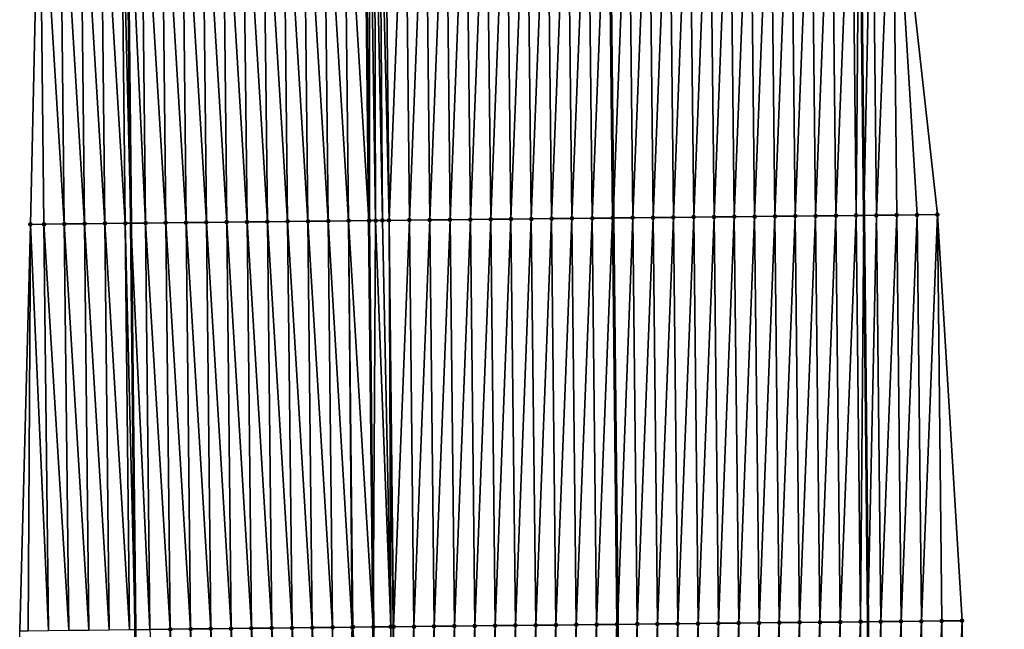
# Model space of a CAD drawing. Header units: feet. Extents: x 2010743 to 2022806, y 818705 to 837694.
# Tile 384 of 531: x 2011444 to 2011492, y 831813 to 831843. Entities that reach past the tile are written whole.
import ezdxf

# ---------------------------------------------------------------- set-up
doc = ezdxf.new("R2010")
doc.units = ezdxf.units.FT
doc.header["$MEASUREMENT"] = 0
for name, color, linetype, lineweight in [('EP_Travel Lane', 172, 'Continuous', 53), ('Road Shots', 141, 'Continuous', 100), ('STRIPING', 60, 'Continuous', 53)]:
    doc.layers.add(name, color=color, linetype=linetype, lineweight=lineweight)
doc.layers.add('I-77-MM17-21_NB-Surface-Border', color=7, linetype='Continuous')
doc.layers.add('I-77-MM17-21_NB-Surface-TIN', color=7, linetype='Continuous')

msp = doc.modelspace()

# ---------------------------------------------------------------- linework, layer by layer
at = {"layer": 'EP_Travel Lane'}
for points in [[(2011485.177, 831853.756, 323.652), (2011485.386, 831833.761, 324.021), (2011485.594, 831813.765, 324.404), (2011485.803, 831793.769, 324.731), (2011486.011, 831773.773, 325.062), (2011486.219, 831753.777, 325.393), (2011486.428, 831733.78, 325.695), (2011486.636, 831713.784, 326.027), (2011486.845, 831693.787, 326.349), (2011487.054, 831673.783, 326.637), (2011487.264, 831653.786, 326.887), (2011487.475, 831633.789, 327.138), (2011487.685, 831613.791, 327.377)], [(2011449.072, 831853.371, 323.961), (2011449.288, 831833.375, 324.312), (2011449.505, 831813.379, 324.656), (2011449.721, 831793.383, 324.965), (2011449.937, 831773.387, 325.292), (2011450.153, 831753.391, 325.644), (2011450.37, 831733.395, 325.962), (2011450.586, 831713.398, 326.256), (2011450.802, 831693.401, 326.543), (2011451.015, 831673.411, 326.849), (2011451.223, 831653.414, 327.141), (2011451.431, 831633.417, 327.406), (2011451.639, 831613.419, 327.638), (2011451.846, 831593.421, 327.826), (2011452.054, 831573.423, 328.022), (2011452.262, 831553.425, 328.205), (2011452.47, 831533.427, 328.378), (2011452.678, 831513.429, 328.569), (2011452.886, 831493.431, 328.729), (2011453.097, 831473.428, 328.901), (2011453.312, 831453.43, 329.063), (2011453.527, 831433.432, 329.189), (2011453.743, 831413.433, 329.309), (2011453.958, 831393.434, 329.386)]]:
    msp.add_polyline3d(points, dxfattribs=at)
at = {"layer": 'I-77-MM17-21_NB-Surface-Border', "color": 3, "linetype": 'Continuous', "lineweight": -3}
for points in [[(2011486.798, 831853.773, 323.598), (2011489.014, 831833.797, 323.882), (2011490.23, 831813.812, 324.215), (2011490.446, 831793.816, 324.555), (2011490.662, 831773.82, 324.901), (2011491.879, 831753.835, 325.197), (2011492.095, 831733.838, 325.503), (2011492.311, 831713.842, 325.837), (2011491.527, 831693.835, 326.185), (2011491.74, 831673.83, 326.475), (2011490.948, 831653.823, 326.767), (2011490.156, 831633.816, 327.056), (2011491.364, 831613.828, 327.263)], [(2011449.089, 831393.381, 329.278), (2011448.504, 831413.376, 329.184), (2011448.125, 831433.373, 329.067), (2011448.04, 831453.373, 328.947), (2011447.825, 831473.371, 328.783), (2011447.614, 831493.374, 328.614), (2011447.406, 831513.373, 328.441), (2011447.198, 831533.371, 328.26), (2011446.99, 831553.369, 328.058), (2011446.513, 831573.364, 327.876), (2011446.83, 831593.368, 327.697), (2011446.763, 831613.367, 327.509), (2011446.591, 831633.365, 327.263), (2011446.107, 831653.359, 327), (2011445.466, 831673.352, 326.693), (2011445.53, 831693.342, 326.395), (2011445.314, 831713.338, 326.112), (2011445.097, 831733.335, 325.799), (2011444.881, 831753.331, 325.475), (2011444.665, 831773.327, 325.13), (2011443.905, 831793.317, 324.779), (2011443.82, 831813.315, 324.476), (2011444.348, 831833.319, 324.16), (2011444.795, 831853.322, 323.822)]]:
    msp.add_polyline3d(points, dxfattribs=at)
at = {"layer": 'I-77-MM17-21_NB-Surface-TIN', "color": 128, "linetype": 'Continuous', "lineweight": -3}
for points in [[(2011452.016, 831833.405, 324.36), (2011451.8, 831853.401, 324.002), (2011450.8, 831853.39, 323.99)], [(2011453.016, 831833.416, 324.371), (2011452.8, 831853.412, 324.01), (2011451.8, 831853.401, 324.002)], [(2011452.016, 831833.405, 324.36), (2011453.016, 831833.416, 324.371), (2011451.8, 831853.401, 324.002)], [(2011454.016, 831833.427, 324.383), (2011453.8, 831853.423, 324.023), (2011452.8, 831853.412, 324.01)], [(2011453.016, 831833.416, 324.371), (2011454.016, 831833.427, 324.383), (2011452.8, 831853.412, 324.01)], [(2011455.016, 831833.438, 324.392), (2011454.799, 831853.434, 324.032), (2011453.8, 831853.423, 324.023)], [(2011454.016, 831833.427, 324.383), (2011455.016, 831833.438, 324.392), (2011453.8, 831853.423, 324.023)], [(2011456.016, 831833.449, 324.403), (2011455.799, 831853.445, 324.038), (2011454.799, 831853.434, 324.032)], [(2011455.016, 831833.438, 324.392), (2011456.016, 831833.449, 324.403), (2011454.799, 831853.434, 324.032)], [(2011457.016, 831833.46, 324.415), (2011456.799, 831853.456, 324.05), (2011455.799, 831853.445, 324.038)], [(2011456.016, 831833.449, 324.403), (2011457.016, 831833.46, 324.415), (2011455.799, 831853.445, 324.038)], [(2011458.015, 831833.471, 324.428), (2011457.799, 831853.467, 324.064), (2011456.799, 831853.456, 324.05)], [(2011457.016, 831833.46, 324.415), (2011458.015, 831833.471, 324.428), (2011456.799, 831853.456, 324.05)], [(2011459.015, 831833.482, 324.443), (2011458.799, 831853.478, 324.079), (2011457.799, 831853.467, 324.064)], [(2011458.015, 831833.471, 324.428), (2011459.015, 831833.482, 324.443), (2011457.799, 831853.467, 324.064)], [(2011460.015, 831833.494, 324.463), (2011459.799, 831853.489, 324.096), (2011458.799, 831853.478, 324.079)], [(2011459.015, 831833.482, 324.443), (2011460.015, 831833.494, 324.463), (2011458.799, 831853.478, 324.079)], [(2011459.799, 831853.489, 324.096), (2011461.015, 831833.505, 324.476), (2011460.799, 831853.5, 324.108)], [(2011460.015, 831833.494, 324.463), (2011461.015, 831833.505, 324.476), (2011459.799, 831853.489, 324.096)], [(2011461.047, 831833.505, 324.476), (2011461.042, 831853.503, 324.109), (2011460.799, 831853.5, 324.108)], [(2011461.047, 831833.505, 324.476), (2011460.799, 831853.5, 324.108), (2011461.015, 831833.505, 324.476)], [(2011461.351, 831833.508, 324.477), (2011461.294, 831853.505, 324.11), (2011461.042, 831853.503, 324.109)], [(2011461.047, 831833.505, 324.476), (2011461.351, 831833.508, 324.477), (2011461.042, 831853.503, 324.109)], [(2011461.681, 831833.512, 324.476), (2011461.547, 831853.508, 324.109), (2011461.294, 831853.505, 324.11)], [(2011461.351, 831833.508, 324.477), (2011461.681, 831833.512, 324.476), (2011461.294, 831853.505, 324.11)], [(2011462.015, 831833.515, 324.472), (2011461.799, 831853.511, 324.107), (2011461.547, 831853.508, 324.109)], [(2011461.681, 831833.512, 324.476), (2011462.015, 831833.515, 324.472), (2011461.547, 831853.508, 324.109)], [(2011462.799, 831853.521, 324.09), (2011461.799, 831853.511, 324.107), (2011462.015, 831833.515, 324.472)], [(2011463.015, 831833.526, 324.455), (2011462.799, 831853.521, 324.09), (2011462.015, 831833.515, 324.472)], [(2011463.015, 831833.526, 324.455), (2011463.799, 831853.532, 324.067), (2011462.799, 831853.521, 324.09)], [(2011463.015, 831833.526, 324.455), (2011464.015, 831833.536, 324.433), (2011463.799, 831853.532, 324.067)], [(2011464.015, 831833.536, 324.433), (2011464.799, 831853.542, 324.049), (2011463.799, 831853.532, 324.067)], [(2011464.015, 831833.536, 324.433), (2011465.015, 831833.547, 324.418), (2011464.799, 831853.542, 324.049)], [(2011465.015, 831833.547, 324.418), (2011465.799, 831853.553, 324.03), (2011464.799, 831853.542, 324.049)], [(2011465.015, 831833.547, 324.418), (2011466.015, 831833.557, 324.399), (2011465.799, 831853.553, 324.03)], [(2011466.015, 831833.557, 324.399), (2011466.799, 831853.563, 324.01), (2011465.799, 831853.553, 324.03)], [(2011466.015, 831833.557, 324.399), (2011467.015, 831833.568, 324.379), (2011466.799, 831853.563, 324.01)], [(2011467.015, 831833.568, 324.379), (2011467.799, 831853.574, 323.995), (2011466.799, 831853.563, 324.01)], [(2011467.015, 831833.568, 324.379), (2011468.015, 831833.578, 324.363), (2011467.799, 831853.574, 323.995)], [(2011468.015, 831833.578, 324.363), (2011468.799, 831853.584, 323.977), (2011467.799, 831853.574, 323.995)], [(2011468.015, 831833.578, 324.363), (2011469.015, 831833.589, 324.349), (2011468.799, 831853.584, 323.977)], [(2011469.015, 831833.589, 324.349), (2011469.799, 831853.595, 323.958), (2011468.799, 831853.584, 323.977)], [(2011469.015, 831833.589, 324.349), (2011470.015, 831833.6, 324.333), (2011469.799, 831853.595, 323.958)], [(2011470.015, 831833.6, 324.333), (2011470.799, 831853.606, 323.946), (2011469.799, 831853.595, 323.958)], [(2011470.015, 831833.6, 324.333), (2011471.015, 831833.61, 324.319), (2011470.799, 831853.606, 323.946)], [(2011471.015, 831833.61, 324.319), (2011471.798, 831853.616, 323.932), (2011470.799, 831853.606, 323.946)], [(2011471.015, 831833.61, 324.319), (2011472.015, 831833.621, 324.306), (2011471.798, 831853.616, 323.932)], [(2011472.015, 831833.621, 324.306), (2011472.798, 831853.627, 323.913), (2011471.798, 831853.616, 323.932)], [(2011472.015, 831833.621, 324.306), (2011473.015, 831833.631, 324.288), (2011472.798, 831853.627, 323.913)], [(2011473.015, 831833.631, 324.288), (2011472.836, 831853.627, 323.912), (2011472.798, 831853.627, 323.913)], [(2011473.798, 831853.637, 323.891), (2011472.836, 831853.627, 323.912), (2011473.053, 831833.632, 324.287)], [(2011473.015, 831833.631, 324.288), (2011473.053, 831833.632, 324.287), (2011472.836, 831853.627, 323.912)], [(2011474.015, 831833.642, 324.263), (2011473.798, 831853.637, 323.891), (2011473.053, 831833.632, 324.287)], [(2011474.015, 831833.642, 324.263), (2011474.798, 831853.647, 323.866), (2011473.798, 831853.637, 323.891)], [(2011474.015, 831833.642, 324.263), (2011475.015, 831833.652, 324.236), (2011474.798, 831853.647, 323.866)], [(2011475.015, 831833.652, 324.236), (2011475.798, 831853.658, 323.843), (2011474.798, 831853.647, 323.866)], [(2011475.015, 831833.652, 324.236), (2011476.014, 831833.662, 324.211), (2011475.798, 831853.658, 323.843)], [(2011476.014, 831833.662, 324.211), (2011476.798, 831853.668, 323.826), (2011475.798, 831853.658, 323.843)], [(2011476.014, 831833.662, 324.211), (2011477.014, 831833.673, 324.19), (2011476.798, 831853.668, 323.826)], [(2011477.014, 831833.673, 324.19), (2011477.798, 831853.679, 323.813), (2011476.798, 831853.668, 323.826)], [(2011477.014, 831833.673, 324.19), (2011478.014, 831833.683, 324.171), (2011477.798, 831853.679, 323.813)], [(2011478.014, 831833.683, 324.171), (2011478.798, 831853.69, 323.798), (2011477.798, 831853.679, 323.813)], [(2011478.014, 831833.683, 324.171), (2011479.014, 831833.694, 324.156), (2011478.798, 831853.69, 323.798)], [(2011479.014, 831833.694, 324.156), (2011479.798, 831853.7, 323.779), (2011478.798, 831853.69, 323.798)], [(2011479.014, 831833.694, 324.156), (2011480.014, 831833.704, 324.142), (2011479.798, 831853.7, 323.779)], [(2011480.014, 831833.704, 324.142), (2011480.798, 831853.711, 323.762), (2011479.798, 831853.7, 323.779)], [(2011480.014, 831833.704, 324.142), (2011481.014, 831833.715, 324.129), (2011480.798, 831853.711, 323.762)], [(2011481.014, 831833.715, 324.129), (2011481.798, 831853.721, 323.745), (2011480.798, 831853.711, 323.762)], [(2011481.014, 831833.715, 324.129), (2011482.014, 831833.726, 324.113), (2011481.798, 831853.721, 323.745)], [(2011482.014, 831833.726, 324.113), (2011482.798, 831853.732, 323.722), (2011481.798, 831853.721, 323.745)], [(2011482.014, 831833.726, 324.113), (2011483.014, 831833.736, 324.092), (2011482.798, 831853.732, 323.722)], [(2011483.014, 831833.736, 324.092), (2011483.798, 831853.742, 323.695), (2011482.798, 831853.732, 323.722)], [(2011483.014, 831833.736, 324.092), (2011484.014, 831833.746, 324.066), (2011483.798, 831853.742, 323.695)], [(2011484.014, 831833.746, 324.066), (2011484.798, 831853.752, 323.665), (2011483.798, 831853.742, 323.695)], [(2011484.014, 831833.746, 324.066), (2011485.014, 831833.757, 324.035), (2011484.798, 831853.752, 323.665)], [(2011485.014, 831833.757, 324.035), (2011485.177, 831853.756, 323.652), (2011484.798, 831853.752, 323.665)], [(2011485.014, 831833.757, 324.035), (2011485.386, 831833.761, 324.021), (2011485.177, 831853.756, 323.652)], [(2011485.798, 831853.762, 323.633), (2011485.177, 831853.756, 323.652), (2011485.386, 831833.761, 324.021)], [(2011486.014, 831833.767, 323.997), (2011485.798, 831853.762, 323.633), (2011485.386, 831833.761, 324.021)], [(2011486.014, 831833.767, 323.997), (2011486.798, 831853.773, 323.598), (2011485.798, 831853.762, 323.633)], [(2011486.014, 831833.767, 323.997), (2011487.014, 831833.777, 323.958), (2011486.798, 831853.773, 323.598)], [(2011487.014, 831833.777, 323.958), (2011488.014, 831833.787, 323.919), (2011486.798, 831853.773, 323.598)], [(2011488.014, 831833.787, 323.919), (2011489.014, 831833.797, 323.882), (2011486.798, 831853.773, 323.598)], [(2011444.348, 831833.319, 324.16), (2011445.016, 831833.327, 324.182), (2011444.795, 831853.322, 323.822)], [(2011445.016, 831833.327, 324.182), (2011444.8, 831853.322, 323.822), (2011444.795, 831853.322, 323.822)], [(2011446.016, 831833.338, 324.217), (2011445.8, 831853.334, 323.86), (2011444.8, 831853.322, 323.822)], [(2011445.016, 831833.327, 324.182), (2011446.016, 831833.338, 324.217), (2011444.8, 831853.322, 323.822)], [(2011447.016, 831833.349, 324.244), (2011446.8, 831853.345, 323.9), (2011445.8, 831853.334, 323.86)], [(2011446.016, 831833.338, 324.217), (2011447.016, 831833.349, 324.244), (2011445.8, 831853.334, 323.86)], [(2011448.016, 831833.361, 324.275), (2011447.8, 831853.357, 323.934), (2011446.8, 831853.345, 323.9)], [(2011447.016, 831833.349, 324.244), (2011448.016, 831833.361, 324.275), (2011446.8, 831853.345, 323.9)], [(2011449.016, 831833.372, 324.307), (2011448.8, 831853.368, 323.957), (2011447.8, 831853.357, 323.934)], [(2011448.016, 831833.361, 324.275), (2011449.016, 831833.372, 324.307), (2011447.8, 831853.357, 323.934)], [(2011448.8, 831853.368, 323.957), (2011449.288, 831833.375, 324.312), (2011449.072, 831853.371, 323.961)], [(2011449.016, 831833.372, 324.307), (2011449.288, 831833.375, 324.312), (2011448.8, 831853.368, 323.957)], [(2011450.016, 831833.383, 324.325), (2011449.8, 831853.379, 323.972), (2011449.072, 831853.371, 323.961)], [(2011450.016, 831833.383, 324.325), (2011449.072, 831853.371, 323.961), (2011449.288, 831833.375, 324.312)], [(2011451.016, 831833.394, 324.345), (2011450.8, 831853.39, 323.99), (2011449.8, 831853.379, 323.972)], [(2011450.016, 831833.383, 324.325), (2011451.016, 831833.394, 324.345), (2011449.8, 831853.379, 323.972)], [(2011451.016, 831833.394, 324.345), (2011452.016, 831833.405, 324.36), (2011450.8, 831853.39, 323.99)], [(2011462.098, 831813.518, 324.813), (2011461.681, 831833.512, 324.476), (2011461.351, 831833.508, 324.477)], [(2011462.098, 831813.518, 324.813), (2011462.015, 831833.515, 324.472), (2011461.681, 831833.512, 324.476)], [(2011463.015, 831833.526, 324.455), (2011462.015, 831833.515, 324.472), (2011462.231, 831813.519, 324.813)], [(2011462.098, 831813.518, 324.813), (2011462.211, 831813.519, 324.813), (2011462.015, 831833.515, 324.472)], [(2011462.211, 831813.519, 324.813), (2011462.231, 831813.519, 324.813), (2011462.015, 831833.515, 324.472)], [(2011463.231, 831813.53, 324.799), (2011463.015, 831833.526, 324.455), (2011462.231, 831813.519, 324.813)], [(2011463.231, 831813.53, 324.799), (2011464.015, 831833.536, 324.433), (2011463.015, 831833.526, 324.455)], [(2011463.231, 831813.53, 324.799), (2011464.231, 831813.54, 324.778), (2011464.015, 831833.536, 324.433)], [(2011464.231, 831813.54, 324.778), (2011465.015, 831833.547, 324.418), (2011464.015, 831833.536, 324.433)], [(2011464.231, 831813.54, 324.778), (2011465.231, 831813.551, 324.758), (2011465.015, 831833.547, 324.418)], [(2011465.231, 831813.551, 324.758), (2011466.015, 831833.557, 324.399), (2011465.015, 831833.547, 324.418)], [(2011465.231, 831813.551, 324.758), (2011466.231, 831813.561, 324.739), (2011466.015, 831833.557, 324.399)], [(2011466.231, 831813.561, 324.739), (2011467.015, 831833.568, 324.379), (2011466.015, 831833.557, 324.399)], [(2011466.231, 831813.561, 324.739), (2011467.231, 831813.572, 324.722), (2011467.015, 831833.568, 324.379)], [(2011467.231, 831813.572, 324.722), (2011468.015, 831833.578, 324.363), (2011467.015, 831833.568, 324.379)], [(2011467.231, 831813.572, 324.722), (2011468.231, 831813.583, 324.708), (2011468.015, 831833.578, 324.363)], [(2011468.231, 831813.583, 324.708), (2011469.015, 831833.589, 324.349), (2011468.015, 831833.578, 324.363)], [(2011468.231, 831813.583, 324.708), (2011469.231, 831813.593, 324.688), (2011469.015, 831833.589, 324.349)], [(2011469.231, 831813.593, 324.688), (2011470.015, 831833.6, 324.333), (2011469.015, 831833.589, 324.349)], [(2011469.231, 831813.593, 324.688), (2011470.231, 831813.604, 324.671), (2011470.015, 831833.6, 324.333)], [(2011470.231, 831813.604, 324.671), (2011471.015, 831833.61, 324.319), (2011470.015, 831833.6, 324.333)], [(2011470.231, 831813.604, 324.671), (2011471.231, 831813.614, 324.658), (2011471.015, 831833.61, 324.319)], [(2011471.231, 831813.614, 324.658), (2011472.015, 831833.621, 324.306), (2011471.015, 831833.61, 324.319)], [(2011471.231, 831813.614, 324.658), (2011472.231, 831813.625, 324.646), (2011472.015, 831833.621, 324.306)], [(2011472.231, 831813.625, 324.646), (2011473.015, 831833.631, 324.288), (2011472.015, 831833.621, 324.306)], [(2011472.231, 831813.625, 324.646), (2011473.231, 831813.635, 324.627), (2011473.015, 831833.631, 324.288)], [(2011473.231, 831813.635, 324.627), (2011473.053, 831833.632, 324.287), (2011473.015, 831833.631, 324.288)], [(2011474.015, 831833.642, 324.263), (2011473.053, 831833.632, 324.287), (2011473.269, 831813.636, 324.626)], [(2011473.231, 831813.635, 324.627), (2011473.269, 831813.636, 324.626), (2011473.053, 831833.632, 324.287)], [(2011474.231, 831813.646, 324.621), (2011474.015, 831833.642, 324.263), (2011473.269, 831813.636, 324.626)], [(2011474.231, 831813.646, 324.621), (2011475.015, 831833.652, 324.236), (2011474.015, 831833.642, 324.263)], [(2011474.231, 831813.646, 324.621), (2011475.231, 831813.656, 324.598), (2011475.015, 831833.652, 324.236)], [(2011475.231, 831813.656, 324.598), (2011476.014, 831833.662, 324.211), (2011475.015, 831833.652, 324.236)], [(2011475.231, 831813.656, 324.598), (2011476.231, 831813.667, 324.578), (2011476.014, 831833.662, 324.211)], [(2011476.231, 831813.667, 324.578), (2011477.014, 831833.673, 324.19), (2011476.014, 831833.662, 324.211)], [(2011476.231, 831813.667, 324.578), (2011477.231, 831813.677, 324.563), (2011477.014, 831833.673, 324.19)], [(2011477.231, 831813.677, 324.563), (2011478.014, 831833.683, 324.171), (2011477.014, 831833.673, 324.19)], [(2011477.231, 831813.677, 324.563), (2011478.231, 831813.688, 324.548), (2011478.014, 831833.683, 324.171)], [(2011478.231, 831813.688, 324.548), (2011479.014, 831833.694, 324.156), (2011478.014, 831833.683, 324.171)], [(2011478.231, 831813.688, 324.548), (2011479.231, 831813.699, 324.535), (2011479.014, 831833.694, 324.156)], [(2011479.231, 831813.699, 324.535), (2011480.014, 831833.704, 324.142), (2011479.014, 831833.694, 324.156)], [(2011479.231, 831813.699, 324.535), (2011480.23, 831813.709, 324.523), (2011480.014, 831833.704, 324.142)], [(2011480.23, 831813.709, 324.523), (2011481.014, 831833.715, 324.129), (2011480.014, 831833.704, 324.142)], [(2011480.23, 831813.709, 324.523), (2011481.23, 831813.72, 324.511), (2011481.014, 831833.715, 324.129)], [(2011481.23, 831813.72, 324.511), (2011482.014, 831833.726, 324.113), (2011481.014, 831833.715, 324.129)], [(2011481.23, 831813.72, 324.511), (2011482.23, 831813.73, 324.495), (2011482.014, 831833.726, 324.113)], [(2011482.23, 831813.73, 324.495), (2011483.014, 831833.736, 324.092), (2011482.014, 831833.726, 324.113)], [(2011482.23, 831813.73, 324.495), (2011483.23, 831813.741, 324.476), (2011483.014, 831833.736, 324.092)], [(2011483.23, 831813.741, 324.476), (2011484.014, 831833.746, 324.066), (2011483.014, 831833.736, 324.092)], [(2011483.23, 831813.741, 324.476), (2011484.23, 831813.751, 324.453), (2011484.014, 831833.746, 324.066)], [(2011484.23, 831813.751, 324.453), (2011485.014, 831833.757, 324.035), (2011484.014, 831833.746, 324.066)], [(2011484.23, 831813.751, 324.453), (2011485.23, 831813.762, 324.419), (2011485.014, 831833.757, 324.035)], [(2011485.23, 831813.762, 324.419), (2011485.386, 831833.761, 324.021), (2011485.014, 831833.757, 324.035)], [(2011485.23, 831813.762, 324.419), (2011485.594, 831813.765, 324.404), (2011485.386, 831833.761, 324.021)], [(2011486.014, 831833.767, 323.997), (2011485.386, 831833.761, 324.021), (2011485.594, 831813.765, 324.404)], [(2011486.23, 831813.772, 324.379), (2011486.014, 831833.767, 323.997), (2011485.594, 831813.765, 324.404)], [(2011486.23, 831813.772, 324.379), (2011487.014, 831833.777, 323.958), (2011486.014, 831833.767, 323.997)], [(2011486.23, 831813.772, 324.379), (2011487.23, 831813.782, 324.337), (2011487.014, 831833.777, 323.958)], [(2011487.23, 831813.782, 324.337), (2011488.014, 831833.787, 323.919), (2011487.014, 831833.777, 323.958)], [(2011487.23, 831813.782, 324.337), (2011488.23, 831813.792, 324.294), (2011488.014, 831833.787, 323.919)], [(2011488.23, 831813.792, 324.294), (2011489.014, 831833.797, 323.882), (2011488.014, 831833.787, 323.919)], [(2011488.23, 831813.792, 324.294), (2011489.23, 831813.802, 324.252), (2011489.014, 831833.797, 323.882)], [(2011489.23, 831813.802, 324.252), (2011490.23, 831813.812, 324.215), (2011489.014, 831833.797, 323.882)], [(2011443.82, 831813.315, 324.476), (2011444.233, 831813.319, 324.49), (2011444.348, 831833.319, 324.16)], [(2011444.233, 831813.319, 324.49), (2011445.233, 831813.331, 324.523), (2011444.348, 831833.319, 324.16)], [(2011445.233, 831813.331, 324.523), (2011445.016, 831833.327, 324.182), (2011444.348, 831833.319, 324.16)], [(2011446.232, 831813.342, 324.559), (2011446.016, 831833.338, 324.217), (2011445.016, 831833.327, 324.182)], [(2011445.233, 831813.331, 324.523), (2011446.232, 831813.342, 324.559), (2011445.016, 831833.327, 324.182)], [(2011447.232, 831813.353, 324.584), (2011447.016, 831833.349, 324.244), (2011446.016, 831833.338, 324.217)], [(2011446.232, 831813.342, 324.559), (2011447.232, 831813.353, 324.584), (2011446.016, 831833.338, 324.217)], [(2011448.232, 831813.365, 324.619), (2011448.016, 831833.361, 324.275), (2011447.016, 831833.349, 324.244)], [(2011447.232, 831813.353, 324.584), (2011448.232, 831813.365, 324.619), (2011447.016, 831833.349, 324.244)], [(2011449.232, 831813.376, 324.651), (2011449.016, 831833.372, 324.307), (2011448.016, 831833.361, 324.275)], [(2011448.232, 831813.365, 324.619), (2011449.232, 831813.376, 324.651), (2011448.016, 831833.361, 324.275)], [(2011449.016, 831833.372, 324.307), (2011449.505, 831813.379, 324.656), (2011449.288, 831833.375, 324.312)], [(2011449.232, 831813.376, 324.651), (2011449.505, 831813.379, 324.656), (2011449.016, 831833.372, 324.307)], [(2011450.232, 831813.387, 324.669), (2011450.016, 831833.383, 324.325), (2011449.288, 831833.375, 324.312)], [(2011450.232, 831813.387, 324.669), (2011449.288, 831833.375, 324.312), (2011449.505, 831813.379, 324.656)], [(2011451.232, 831813.398, 324.687), (2011451.016, 831833.394, 324.345), (2011450.016, 831833.383, 324.325)], [(2011450.232, 831813.387, 324.669), (2011451.232, 831813.398, 324.687), (2011450.016, 831833.383, 324.325)], [(2011452.232, 831813.409, 324.7), (2011452.016, 831833.405, 324.36), (2011451.016, 831833.394, 324.345)], [(2011451.232, 831813.398, 324.687), (2011452.232, 831813.409, 324.7), (2011451.016, 831833.394, 324.345)], [(2011453.232, 831813.42, 324.711), (2011453.016, 831833.416, 324.371), (2011452.016, 831833.405, 324.36)], [(2011452.232, 831813.409, 324.7), (2011453.232, 831813.42, 324.711), (2011452.016, 831833.405, 324.36)], [(2011454.232, 831813.431, 324.721), (2011454.016, 831833.427, 324.383), (2011453.016, 831833.416, 324.371)], [(2011453.232, 831813.42, 324.711), (2011454.232, 831813.431, 324.721), (2011453.016, 831833.416, 324.371)], [(2011455.232, 831813.442, 324.73), (2011455.016, 831833.438, 324.392), (2011454.016, 831833.427, 324.383)], [(2011454.232, 831813.431, 324.721), (2011455.232, 831813.442, 324.73), (2011454.016, 831833.427, 324.383)], [(2011456.232, 831813.453, 324.74), (2011456.016, 831833.449, 324.403), (2011455.016, 831833.438, 324.392)], [(2011455.232, 831813.442, 324.73), (2011456.232, 831813.453, 324.74), (2011455.016, 831833.438, 324.392)], [(2011457.232, 831813.464, 324.75), (2011457.016, 831833.46, 324.415), (2011456.016, 831833.449, 324.403)], [(2011456.232, 831813.453, 324.74), (2011457.232, 831813.464, 324.75), (2011456.016, 831833.449, 324.403)], [(2011458.232, 831813.475, 324.764), (2011458.015, 831833.471, 324.428), (2011457.016, 831833.46, 324.415)], [(2011457.232, 831813.464, 324.75), (2011458.232, 831813.475, 324.764), (2011457.016, 831833.46, 324.415)], [(2011459.232, 831813.486, 324.781), (2011459.015, 831833.482, 324.443), (2011458.015, 831833.471, 324.428)], [(2011458.232, 831813.475, 324.764), (2011459.232, 831813.486, 324.781), (2011458.015, 831833.471, 324.428)], [(2011460.201, 831813.497, 324.799), (2011460.015, 831833.494, 324.463), (2011459.015, 831833.482, 324.443)], [(2011459.232, 831813.486, 324.781), (2011460.201, 831813.497, 324.799), (2011459.015, 831833.482, 324.443)], [(2011460.015, 831833.494, 324.463), (2011461.232, 831813.509, 324.806), (2011461.015, 831833.505, 324.476)], [(2011460.232, 831813.498, 324.799), (2011461.232, 831813.509, 324.806), (2011460.015, 831833.494, 324.463)], [(2011460.201, 831813.497, 324.799), (2011460.232, 831813.498, 324.799), (2011460.015, 831833.494, 324.463)], [(2011461.047, 831833.505, 324.476), (2011461.015, 831833.505, 324.476), (2011461.232, 831813.509, 324.806)], [(2011461.047, 831833.505, 324.476), (2011461.232, 831813.509, 324.806), (2011461.351, 831833.508, 324.477)], [(2011462.098, 831813.518, 324.813), (2011461.351, 831833.508, 324.477), (2011461.232, 831813.509, 324.806)], [(2011472.447, 831793.629, 324.98), (2011473.231, 831813.635, 324.627), (2011472.231, 831813.625, 324.646)], [(2011472.447, 831793.629, 324.98), (2011473.447, 831793.639, 324.963), (2011473.231, 831813.635, 324.627)], [(2011473.447, 831793.639, 324.963), (2011473.269, 831813.636, 324.626), (2011473.231, 831813.635, 324.627)], [(2011474.231, 831813.646, 324.621), (2011473.269, 831813.636, 324.626), (2011473.485, 831793.64, 324.962)], [(2011473.447, 831793.639, 324.963), (2011473.485, 831793.64, 324.962), (2011473.269, 831813.636, 324.626)], [(2011474.447, 831793.65, 324.945), (2011474.231, 831813.646, 324.621), (2011473.485, 831793.64, 324.962)], [(2011474.447, 831793.65, 324.945), (2011475.231, 831813.656, 324.598), (2011474.231, 831813.646, 324.621)], [(2011474.447, 831793.65, 324.945), (2011475.447, 831793.66, 324.919), (2011475.231, 831813.656, 324.598)], [(2011475.447, 831793.66, 324.919), (2011476.231, 831813.667, 324.578), (2011475.231, 831813.656, 324.598)], [(2011475.447, 831793.66, 324.919), (2011476.447, 831793.671, 324.902), (2011476.231, 831813.667, 324.578)], [(2011476.447, 831793.671, 324.902), (2011477.231, 831813.677, 324.563), (2011476.231, 831813.667, 324.578)], [(2011476.447, 831793.671, 324.902), (2011477.447, 831793.681, 324.89), (2011477.231, 831813.677, 324.563)], [(2011477.447, 831793.681, 324.89), (2011478.231, 831813.688, 324.548), (2011477.231, 831813.677, 324.563)], [(2011477.447, 831793.681, 324.89), (2011478.447, 831793.692, 324.874), (2011478.231, 831813.688, 324.548)], [(2011478.447, 831793.692, 324.874), (2011479.231, 831813.699, 324.535), (2011478.231, 831813.688, 324.548)], [(2011478.447, 831793.692, 324.874), (2011479.447, 831793.702, 324.861), (2011479.231, 831813.699, 324.535)], [(2011479.447, 831793.702, 324.861), (2011480.23, 831813.709, 324.523), (2011479.231, 831813.699, 324.535)], [(2011479.447, 831793.702, 324.861), (2011480.447, 831793.713, 324.85), (2011480.23, 831813.709, 324.523)], [(2011480.447, 831793.713, 324.85), (2011481.23, 831813.72, 324.511), (2011480.23, 831813.709, 324.523)], [(2011480.447, 831793.713, 324.85), (2011481.447, 831793.724, 324.838), (2011481.23, 831813.72, 324.511)], [(2011481.447, 831793.724, 324.838), (2011482.23, 831813.73, 324.495), (2011481.23, 831813.72, 324.511)], [(2011481.447, 831793.724, 324.838), (2011482.447, 831793.734, 324.824), (2011482.23, 831813.73, 324.495)], [(2011482.447, 831793.734, 324.824), (2011483.23, 831813.741, 324.476), (2011482.23, 831813.73, 324.495)], [(2011482.447, 831793.734, 324.824), (2011483.447, 831793.745, 324.807), (2011483.23, 831813.741, 324.476)], [(2011483.447, 831793.745, 324.807), (2011484.23, 831813.751, 324.453), (2011483.23, 831813.741, 324.476)], [(2011483.447, 831793.745, 324.807), (2011484.446, 831793.755, 324.785), (2011484.23, 831813.751, 324.453)], [(2011484.446, 831793.755, 324.785), (2011485.23, 831813.762, 324.419), (2011484.23, 831813.751, 324.453)], [(2011484.446, 831793.755, 324.785), (2011485.446, 831793.765, 324.746), (2011485.23, 831813.762, 324.419)], [(2011485.446, 831793.765, 324.746), (2011485.594, 831813.765, 324.404), (2011485.23, 831813.762, 324.419)], [(2011485.446, 831793.765, 324.746), (2011485.803, 831793.769, 324.731), (2011485.594, 831813.765, 324.404)], [(2011486.23, 831813.772, 324.379), (2011485.594, 831813.765, 324.404), (2011485.803, 831793.769, 324.731)], [(2011486.446, 831793.776, 324.704), (2011486.23, 831813.772, 324.379), (2011485.803, 831793.769, 324.731)], [(2011486.446, 831793.776, 324.704), (2011487.23, 831813.782, 324.337), (2011486.23, 831813.772, 324.379)], [(2011486.446, 831793.776, 324.704), (2011487.446, 831793.786, 324.666), (2011487.23, 831813.782, 324.337)], [(2011487.446, 831793.786, 324.666), (2011488.23, 831813.792, 324.294), (2011487.23, 831813.782, 324.337)], [(2011487.446, 831793.786, 324.666), (2011488.446, 831793.796, 324.629), (2011488.23, 831813.792, 324.294)], [(2011488.446, 831793.796, 324.629), (2011489.23, 831813.802, 324.252), (2011488.23, 831813.792, 324.294)], [(2011488.446, 831793.796, 324.629), (2011489.446, 831793.806, 324.588), (2011489.23, 831813.802, 324.252)], [(2011489.446, 831793.806, 324.588), (2011490.23, 831813.812, 324.215), (2011489.23, 831813.802, 324.252)], [(2011489.446, 831793.806, 324.588), (2011490.446, 831793.816, 324.555), (2011490.23, 831813.812, 324.215)], [(2011451.448, 831793.402, 324.992), (2011451.232, 831813.398, 324.687), (2011450.232, 831813.387, 324.669)], [(2011452.448, 831793.413, 325.009), (2011452.232, 831813.409, 324.7), (2011451.232, 831813.398, 324.687)], [(2011451.448, 831793.402, 324.992), (2011452.448, 831793.413, 325.009), (2011451.232, 831813.398, 324.687)], [(2011453.448, 831793.424, 325.02), (2011453.232, 831813.42, 324.711), (2011452.232, 831813.409, 324.7)], [(2011452.448, 831793.413, 325.009), (2011453.448, 831793.424, 325.02), (2011452.232, 831813.409, 324.7)], [(2011454.448, 831793.435, 325.032), (2011454.232, 831813.431, 324.721), (2011453.232, 831813.42, 324.711)], [(2011453.448, 831793.424, 325.02), (2011454.448, 831793.435, 325.032), (2011453.232, 831813.42, 324.711)], [(2011455.448, 831793.446, 325.041), (2011455.232, 831813.442, 324.73), (2011454.232, 831813.431, 324.721)], [(2011454.448, 831793.435, 325.032), (2011455.448, 831793.446, 325.041), (2011454.232, 831813.431, 324.721)], [(2011456.448, 831793.457, 325.052), (2011456.232, 831813.453, 324.74), (2011455.232, 831813.442, 324.73)], [(2011455.448, 831793.446, 325.041), (2011456.448, 831793.457, 325.052), (2011455.232, 831813.442, 324.73)], [(2011457.448, 831793.468, 325.065), (2011457.232, 831813.464, 324.75), (2011456.232, 831813.453, 324.74)], [(2011456.448, 831793.457, 325.052), (2011457.448, 831793.468, 325.065), (2011456.232, 831813.453, 324.74)], [(2011458.448, 831793.479, 325.079), (2011458.232, 831813.475, 324.764), (2011457.232, 831813.464, 324.75)], [(2011457.448, 831793.468, 325.065), (2011458.448, 831793.479, 325.079), (2011457.232, 831813.464, 324.75)], [(2011459.448, 831793.49, 325.095), (2011459.232, 831813.486, 324.781), (2011458.232, 831813.475, 324.764)], [(2011458.448, 831793.479, 325.079), (2011459.448, 831793.49, 325.095), (2011458.232, 831813.475, 324.764)], [(2011459.448, 831793.49, 325.095), (2011460.201, 831813.497, 324.799), (2011459.232, 831813.486, 324.781)], [(2011459.448, 831793.49, 325.095), (2011460.448, 831793.501, 325.115), (2011460.201, 831813.497, 324.799)], [(2011460.448, 831793.501, 325.115), (2011460.232, 831813.498, 324.799), (2011460.201, 831813.497, 324.799)], [(2011460.232, 831813.498, 324.799), (2011461.448, 831793.512, 325.125), (2011461.232, 831813.509, 324.806)], [(2011460.448, 831793.501, 325.115), (2011461.448, 831793.512, 325.125), (2011460.232, 831813.498, 324.799)], [(2011462.297, 831793.521, 325.13), (2011462.098, 831813.518, 324.813), (2011461.232, 831813.509, 324.806)], [(2011462.297, 831793.521, 325.13), (2011461.232, 831813.509, 324.806), (2011461.448, 831793.512, 325.125)], [(2011462.411, 831793.523, 325.13), (2011462.211, 831813.519, 324.813), (2011462.098, 831813.518, 324.813)], [(2011462.297, 831793.521, 325.13), (2011462.411, 831793.523, 325.13), (2011462.098, 831813.518, 324.813)], [(2011462.411, 831793.523, 325.13), (2011462.448, 831793.523, 325.129), (2011462.211, 831813.519, 324.813)], [(2011462.448, 831793.523, 325.129), (2011462.231, 831813.519, 324.813), (2011462.211, 831813.519, 324.813)], [(2011463.231, 831813.53, 324.799), (2011462.231, 831813.519, 324.813), (2011462.448, 831793.523, 325.129)], [(2011463.448, 831793.534, 325.116), (2011463.231, 831813.53, 324.799), (2011462.448, 831793.523, 325.129)], [(2011463.448, 831793.534, 325.116), (2011464.231, 831813.54, 324.778), (2011463.231, 831813.53, 324.799)], [(2011463.448, 831793.534, 325.116), (2011464.448, 831793.544, 325.097), (2011464.231, 831813.54, 324.778)], [(2011464.448, 831793.544, 325.097), (2011465.231, 831813.551, 324.758), (2011464.231, 831813.54, 324.778)], [(2011464.448, 831793.544, 325.097), (2011465.448, 831793.555, 325.079), (2011465.231, 831813.551, 324.758)], [(2011465.448, 831793.555, 325.079), (2011466.231, 831813.561, 324.739), (2011465.231, 831813.551, 324.758)], [(2011465.448, 831793.555, 325.079), (2011466.447, 831793.565, 325.064), (2011466.231, 831813.561, 324.739)], [(2011466.447, 831793.565, 325.064), (2011467.231, 831813.572, 324.722), (2011466.231, 831813.561, 324.739)], [(2011466.447, 831793.565, 325.064), (2011467.447, 831793.576, 325.048), (2011467.231, 831813.572, 324.722)], [(2011467.447, 831793.576, 325.048), (2011468.231, 831813.583, 324.708), (2011467.231, 831813.572, 324.722)], [(2011467.447, 831793.576, 325.048), (2011468.447, 831793.586, 325.031), (2011468.231, 831813.583, 324.708)], [(2011468.447, 831793.586, 325.031), (2011469.231, 831813.593, 324.688), (2011468.231, 831813.583, 324.708)], [(2011468.447, 831793.586, 325.031), (2011469.447, 831793.597, 325.016), (2011469.231, 831813.593, 324.688)], [(2011469.447, 831793.597, 325.016), (2011470.231, 831813.604, 324.671), (2011469.231, 831813.593, 324.688)], [(2011469.447, 831793.597, 325.016), (2011470.447, 831793.607, 325), (2011470.231, 831813.604, 324.671)], [(2011470.447, 831793.607, 325), (2011471.231, 831813.614, 324.658), (2011470.231, 831813.604, 324.671)], [(2011470.447, 831793.607, 325), (2011471.447, 831793.618, 324.988), (2011471.231, 831813.614, 324.658)], [(2011471.447, 831793.618, 324.988), (2011472.231, 831813.625, 324.646), (2011471.231, 831813.614, 324.658)], [(2011471.447, 831793.618, 324.988), (2011472.447, 831793.629, 324.98), (2011472.231, 831813.625, 324.646)]]:
    msp.add_3dface(points, dxfattribs=at)
at = {"layer": 'Road Shots', "lineweight": 100}
for p in [(2011461.681, 831833.512, 324.476), (2011462.015, 831833.515, 324.472), (2011463.015, 831833.526, 324.455), (2011464.015, 831833.536, 324.433), (2011465.015, 831833.547, 324.418), (2011466.015, 831833.557, 324.399), (2011467.015, 831833.568, 324.379), (2011468.015, 831833.578, 324.363), (2011469.015, 831833.589, 324.349), (2011470.015, 831833.6, 324.333), (2011471.015, 831833.61, 324.319), (2011472.015, 831833.621, 324.306), (2011473.015, 831833.631, 324.288), (2011474.015, 831833.642, 324.263), (2011475.015, 831833.652, 324.236), (2011476.014, 831833.662, 324.211), (2011477.014, 831833.673, 324.19), (2011478.014, 831833.683, 324.171), (2011479.014, 831833.694, 324.156), (2011480.014, 831833.704, 324.142), (2011481.014, 831833.715, 324.129), (2011482.014, 831833.726, 324.113), (2011483.014, 831833.736, 324.092), (2011484.014, 831833.746, 324.066), (2011485.014, 831833.757, 324.035), (2011486.014, 831833.767, 323.997), (2011487.014, 831833.777, 323.958), (2011488.014, 831833.787, 323.919), (2011489.014, 831833.797, 323.882), (2011444.348, 831833.319, 324.16), (2011445.016, 831833.327, 324.182), (2011446.016, 831833.338, 324.217), (2011447.016, 831833.349, 324.244), (2011448.016, 831833.361, 324.275), (2011449.016, 831833.372, 324.307), (2011450.016, 831833.383, 324.325), (2011451.016, 831833.394, 324.345), (2011452.016, 831833.405, 324.36), (2011453.016, 831833.416, 324.371), (2011454.016, 831833.427, 324.383), (2011455.016, 831833.438, 324.392), (2011456.016, 831833.449, 324.403), (2011457.016, 831833.46, 324.415), (2011458.015, 831833.471, 324.428), (2011459.015, 831833.482, 324.443), (2011460.015, 831833.494, 324.463), (2011461.015, 831833.505, 324.476), (2011461.047, 831833.505, 324.476), (2011461.351, 831833.508, 324.477), (2011473.231, 831813.635, 324.627), (2011474.231, 831813.646, 324.621), (2011475.231, 831813.656, 324.598), (2011476.231, 831813.667, 324.578), (2011477.231, 831813.677, 324.563), (2011478.231, 831813.688, 324.548), (2011479.231, 831813.699, 324.535), (2011480.23, 831813.709, 324.523), (2011481.23, 831813.72, 324.511), (2011482.23, 831813.73, 324.495), (2011483.23, 831813.741, 324.476), (2011484.23, 831813.751, 324.453), (2011485.23, 831813.762, 324.419), (2011486.23, 831813.772, 324.379), (2011487.23, 831813.782, 324.337), (2011488.23, 831813.792, 324.294), (2011489.23, 831813.802, 324.252), (2011490.23, 831813.812, 324.215), (2011451.232, 831813.398, 324.687), (2011452.232, 831813.409, 324.7), (2011453.232, 831813.42, 324.711), (2011454.232, 831813.431, 324.721), (2011455.232, 831813.442, 324.73), (2011456.232, 831813.453, 324.74), (2011457.232, 831813.464, 324.75), (2011458.232, 831813.475, 324.764), (2011459.232, 831813.486, 324.781), (2011460.201, 831813.497, 324.799), (2011460.232, 831813.498, 324.799), (2011461.232, 831813.509, 324.806), (2011462.098, 831813.518, 324.813), (2011462.211, 831813.519, 324.813), (2011462.231, 831813.519, 324.813), (2011463.231, 831813.53, 324.799), (2011464.231, 831813.54, 324.778), (2011465.231, 831813.551, 324.758), (2011466.231, 831813.561, 324.739), (2011467.231, 831813.572, 324.722), (2011468.231, 831813.583, 324.708), (2011469.231, 831813.593, 324.688), (2011470.231, 831813.604, 324.671), (2011471.231, 831813.614, 324.658), (2011472.231, 831813.625, 324.646)]:
    msp.add_point(p, dxfattribs=at)
at = {"layer": 'STRIPING'}
for points in [[(2011460.799, 831853.5, 324.108), (2011461.015, 831833.505, 324.476), (2011461.232, 831813.509, 324.806), (2011461.448, 831793.512, 325.125), (2011461.664, 831773.516, 325.442), (2011461.88, 831753.52, 325.8), (2011462.096, 831733.524, 326.119), (2011462.313, 831713.527, 326.422), (2011462.529, 831693.531, 326.715), (2011462.742, 831673.535, 327.012), (2011462.95, 831653.538, 327.294), (2011463.158, 831633.54, 327.556), (2011463.366, 831613.543, 327.789), (2011463.573, 831593.545, 327.997), (2011463.781, 831573.547, 328.197), (2011463.989, 831553.549, 328.387), (2011464.197, 831533.551, 328.56), (2011464.405, 831513.553, 328.757), (2011464.613, 831493.554, 328.914), (2011464.824, 831473.555, 329.076), (2011465.039, 831453.557, 329.24), (2011465.254, 831433.558, 329.357), (2011465.47, 831413.56, 329.47), (2011465.685, 831393.561, 329.55)], [(2011472.836, 831853.627, 323.912), (2011473.053, 831833.632, 324.287), (2011473.269, 831813.636, 324.626), (2011473.485, 831793.64, 324.962), (2011473.701, 831773.643, 325.253), (2011473.917, 831753.647, 325.624), (2011474.134, 831733.651, 325.95), (2011474.35, 831713.655, 326.246), (2011474.566, 831693.658, 326.551), (2011474.779, 831673.658, 326.839), (2011474.987, 831653.661, 327.114), (2011475.195, 831633.663, 327.365), (2011475.403, 831613.666, 327.606)]]:
    msp.add_polyline3d(points, dxfattribs=at)

doc.saveas('drawing.dxf')
